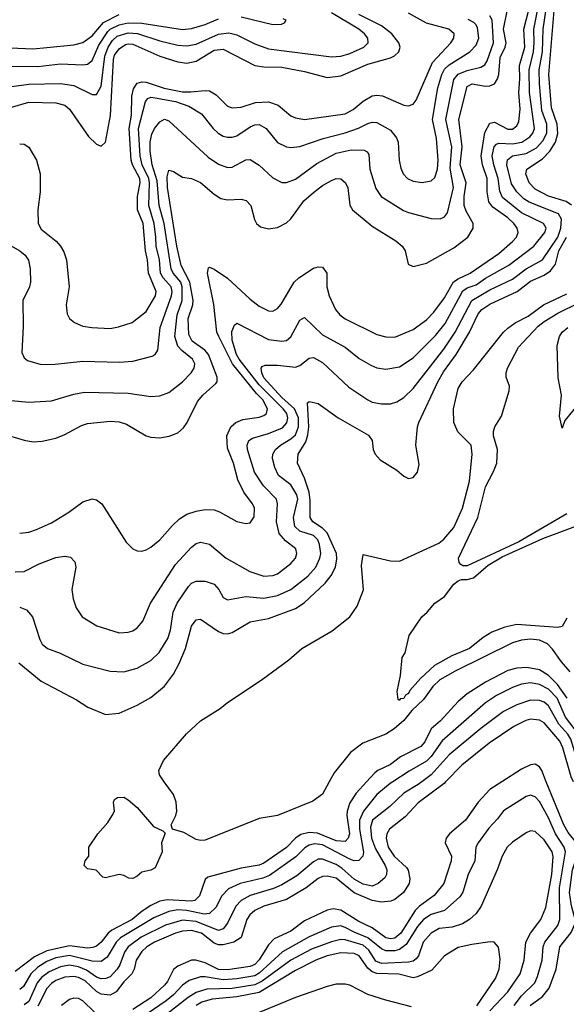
# Model space of a CAD drawing. Header units: inches. Extents: x 1308407 to 1441228, y 959628 to 1036311.
# Tile 284 of 656: x 1343630 to 1346048, y 1009015 to 1013372. Entities that reach past the tile are written whole.
import ezdxf

# ---------------------------------------------------------------- set-up
doc = ezdxf.new("R2010")
doc.units = ezdxf.units.IN
doc.header["$MEASUREMENT"] = 0
doc.layers.add('B3040', color=7, linetype='Continuous')
doc.layers.add('B3041', color=7, linetype='Continuous')

msp = doc.modelspace()

# ---------------------------------------------------------------- linework, layer by layer
at = {"layer": 'B3040', "color": 5}
for points, elevation in [([(1345164.8, 1010000), (1345118.3, 1009950), (1345090, 1009906.1), (1345078.1, 1009870), (1345077.3, 1009850), (1345088.7, 1009770), (1345083.4, 1009750), (1345070, 1009735.5), (1345030, 1009738.7), (1344947.7, 1009772.3), (1344910, 1009775.6), (1344873, 1009767), (1344850.1, 1009750), (1344810, 1009708.5), (1344710, 1009639.4), (1344690, 1009631.2), (1344610, 1009617.1), (1344462.8, 1009577.2), (1344450, 1009566.9), (1344425.1, 1009494.9), (1344405.3, 1009474.7), (1344389.1, 1009470.9), (1344281.9, 1009478.1), (1344250, 1009471.1), (1344210, 1009452.2), (1344172.4, 1009427.6), (1344127.4, 1009390), (1344037.2, 1009342.8), (1344021.1, 1009330), (1343990, 1009289.9), (1343970, 1009272.6), (1343953.8, 1009266.2), (1343930, 1009264), (1343850, 1009273.2), (1343750, 1009251.9), (1343694.8, 1009225.2), (1343610, 1009159.9)], 2720), ([(1345281.3, 1010000), (1345268.4, 1009991.6), (1345210, 1009943.6), (1345150.5, 1009869.5), (1345132.8, 1009830), (1345133.2, 1009790), (1345151.2, 1009688.8), (1345147.5, 1009670), (1345130, 1009651.3), (1345110, 1009649.9), (1345090, 1009657.3), (1344970, 1009720.3), (1344934.4, 1009725.6), (1344910, 1009719.9), (1344892.1, 1009707.9), (1344852.3, 1009667.7), (1344734.8, 1009585.2), (1344706.1, 1009573.9), (1344606, 1009550), (1344554.2, 1009525.8), (1344524.5, 1009495.5), (1344497.1, 1009442.9), (1344470, 1009416.9), (1344446.6, 1009413.4), (1344370.1, 1009429.9), (1344330, 1009433.3), (1344290, 1009425.5), (1344222.8, 1009397.2), (1344075.4, 1009310), (1344057, 1009290), (1344016.6, 1009223.4), (1343990, 1009204.5), (1343950, 1009205.7), (1343850, 1009231.5), (1343790, 1009220.2), (1343750, 1009204.1), (1343710, 1009179.8), (1343679.9, 1009150), (1343646.1, 1009093.9), (1343630, 1009080.9)], 2740), ([(1345409.5, 1010000), (1345392.6, 1009987.4), (1345330.1, 1009950), (1345267.8, 1009890), (1345191.3, 1009830), (1345181.4, 1009798.6), (1345185.8, 1009750), (1345203.5, 1009703.5), (1345247.1, 1009630), (1345253.6, 1009610), (1345253.2, 1009590), (1345245.4, 1009574.6), (1345216.3, 1009550), (1345190, 1009538.6), (1345150, 1009546.1), (1345110, 1009568.3), (1345056.2, 1009616.2), (1345030, 1009633.1), (1344970, 1009658), (1344950, 1009657), (1344930, 1009645.4), (1344855.9, 1009584.1), (1344790, 1009544.1), (1344752.1, 1009527.9), (1344650, 1009496.3), (1344610, 1009475.1), (1344586.3, 1009450), (1344550, 1009374.4), (1344530, 1009348.4), (1344510, 1009341.3), (1344410, 1009380.9), (1344350, 1009386.9), (1344274.4, 1009365.6), (1344167.9, 1009312.1), (1344110.2, 1009269.8), (1344094.2, 1009245.8), (1344072.6, 1009190), (1344060.5, 1009170), (1344030, 1009136.7), (1344011, 1009129), (1343990, 1009127.6), (1343970, 1009134.8), (1343925.8, 1009165.8), (1343890, 1009181.5), (1343850, 1009188.1), (1343810, 1009180.9), (1343761.1, 1009158.9), (1343726.5, 1009133.5), (1343707.5, 1009110), (1343670, 1009028.3), (1343650, 1009013.3)], 2760), ([(1345513.9, 1010000), (1345507.1, 1009992.9), (1345393.5, 1009906.5), (1345334.9, 1009845.1), (1345266.3, 1009790), (1345254.8, 1009770), (1345251.8, 1009750), (1345259.9, 1009710), (1345287.3, 1009670), (1345340.8, 1009620.8), (1345348, 1009608), (1345355.3, 1009570), (1345352.4, 1009550), (1345327.2, 1009510), (1345290, 1009478.3), (1345271.2, 1009471.2), (1345230, 1009466.4), (1345190, 1009474.7), (1345110, 1009508.1), (1345030, 1009572.6), (1344990, 1009582.6), (1344970, 1009580.1), (1344950, 1009571.2), (1344897.6, 1009530), (1344810, 1009478.5), (1344710, 1009449.5), (1344669.5, 1009430.5), (1344648.3, 1009411.7), (1344634.8, 1009390), (1344609.1, 1009310.9), (1344577.8, 1009290), (1344530, 1009277.6), (1344510, 1009277.9), (1344490, 1009286.1), (1344434.6, 1009330), (1344390, 1009341.9), (1344350, 1009338.5), (1344319.3, 1009330), (1344226.9, 1009290), (1344193, 1009270), (1344170, 1009249.4), (1344144.7, 1009210), (1344136.5, 1009170), (1344126.7, 1009150), (1344090, 1009114.7), (1344056.6, 1009070), (1344030, 1009056), (1343990, 1009060.1), (1343970, 1009071.7), (1343919.1, 1009119.1), (1343890, 1009134.3), (1343870, 1009137.9), (1343830, 1009134.9), (1343790, 1009119.8), (1343770, 1009106.7), (1343750, 1009085.5), (1343710, 1009007.2)], 2780), ([(1345763.2, 1010000), (1345710, 1009966.3), (1345657.7, 1009910), (1345601.9, 1009830), (1345532.1, 1009770), (1345517.3, 1009750), (1345511.6, 1009730), (1345540.7, 1009670), (1345538.2, 1009650), (1345506.5, 1009550), (1345463.5, 1009496.5), (1345399.4, 1009450), (1345379.2, 1009430), (1345315.7, 1009330), (1345290, 1009308.4), (1345270, 1009304.7), (1345250, 1009309.7), (1345190, 1009353.3), (1345130, 1009381.9), (1345050, 1009431.6), (1345017, 1009437), (1344990, 1009431.9), (1344890, 1009383.9), (1344830, 1009339.1), (1344755.7, 1009304.3), (1344730, 1009277.8), (1344690, 1009211.5), (1344670, 1009191), (1344650, 1009182.2), (1344550, 1009168.1), (1344510, 1009169.5), (1344450, 1009198.5), (1344409.3, 1009210.7), (1344390, 1009209.9), (1344330, 1009184.5), (1344310, 1009169.8), (1344283.7, 1009116.3), (1344270, 1009099.2), (1344210, 1009044), (1344130, 1008992.5)], 2820), ([(1344999.6, 1010000), (1344970, 1009945.5), (1344926.2, 1009913.8), (1344770, 1009849.9), (1344690, 1009837.6), (1344450, 1009741.7), (1344430, 1009739.3), (1344410, 1009744.4), (1344355.9, 1009775.9), (1344306.6, 1009790), (1344300.5, 1009810), (1344320.7, 1009850), (1344325, 1009870), (1344322.9, 1009910), (1344310, 1009943.1), (1344269.6, 1010000)], 2680), ([(1345888.3, 1009010), (1345942.5, 1009050), (1345972.9, 1009087.1), (1346002.9, 1009170), (1346019.4, 1009270), (1346070, 1009332.5), (1346086.1, 1009370), (1346086.9, 1009390), (1346071.4, 1009451.4), (1346063, 1009510), (1346075.3, 1009610), (1346096.9, 1009670), (1346101.4, 1009710), (1346092.7, 1009730), (1346055.9, 1009775.9), (1346037.3, 1009810), (1345959.8, 1010000)], 2820), ([(1345817.2, 1009010), (1345850, 1009053), (1345908.6, 1009110), (1345921.4, 1009138.6), (1345941.3, 1009210), (1345946.3, 1009270), (1345953.1, 1009290), (1346010, 1009363.2), (1346020.1, 1009390), (1346018.1, 1009530), (1346043.9, 1009690), (1346038, 1009710), (1346000.7, 1009770), (1345970, 1009840.2), (1345930, 1009913.2), (1345910, 1009933.9), (1345890, 1009940.2), (1345870, 1009934.9), (1345770, 1009870.6), (1345744.2, 1009835.8), (1345704.7, 1009795.3), (1345658.5, 1009730), (1345648.1, 1009710), (1345643.8, 1009650), (1345613.3, 1009590), (1345590, 1009511.2), (1345576.6, 1009490), (1345510, 1009430.4), (1345450, 1009412.2), (1345416.6, 1009390), (1345390, 1009360.1), (1345339.6, 1009280.4), (1345310, 1009257.1), (1345290, 1009251.1), (1345250, 1009252.4), (1345230, 1009261.3), (1345170, 1009310), (1345110, 1009333.8), (1345070, 1009355.3), (1345050, 1009361.9), (1345010, 1009357.1), (1344910, 1009314.2), (1344792.1, 1009247.9), (1344690, 1009152.6), (1344670, 1009141.4), (1344590, 1009127.6), (1344530, 1009122.8), (1344450, 1009136.8), (1344430, 1009136.4), (1344379.5, 1009120.5), (1344350, 1009099.5), (1344310, 1009057), (1344277.4, 1009030), (1344170, 1008956.1)], 2840), ([(1345710, 1008986.4), (1345789.9, 1009070), (1345844.1, 1009150), (1345861.6, 1009210), (1345869.5, 1009290), (1345890.2, 1009329.8), (1345935.6, 1009390), (1345957, 1009443), (1345983.7, 1009590), (1345989.6, 1009669.6), (1345985.3, 1009690), (1345950, 1009742.7), (1345910, 1009779.4), (1345890, 1009782.5), (1345870, 1009774.6), (1345810, 1009733.2), (1345787.1, 1009710), (1345764.1, 1009670), (1345742.2, 1009610), (1345671.8, 1009450), (1345650, 1009417.5), (1345620.2, 1009390), (1345588.6, 1009371.4), (1345543.4, 1009356.6), (1345486, 1009350), (1345450, 1009330.4), (1345414.6, 1009290), (1345394, 1009230), (1345384, 1009216), (1345370, 1009206.4), (1345350, 1009201.7), (1345230, 1009195.5), (1345205.4, 1009205.4), (1345174.9, 1009254.9), (1345150, 1009276.7), (1345070, 1009300.9), (1345050, 1009301.3), (1345010, 1009291.8), (1344921.4, 1009258.6), (1344829.9, 1009210.1), (1344702, 1009118), (1344670, 1009100.7), (1344570, 1009085.8), (1344457.6, 1009082.4), (1344410, 1009067.6), (1344374.7, 1009045.3), (1344126.3, 1008850)], 2860), ([(1345651.9, 1009008.1), (1345734.9, 1009130), (1345751.1, 1009170), (1345755, 1009215), (1345747.9, 1009267.9), (1345729.7, 1009289.7), (1345711, 1009291), (1345630, 1009279.9), (1345570, 1009266.3), (1345510, 1009229.8), (1345453.1, 1009166.9), (1345390, 1009137.2), (1345370, 1009132.9), (1345307.9, 1009147.9), (1345210, 1009152.2), (1345190, 1009158.7), (1345170, 1009175.3), (1345131.5, 1009230), (1345110, 1009239.9), (1345050, 1009242.5), (1344990, 1009229.1), (1344940.1, 1009210), (1344850, 1009164.8), (1344690, 1009067.5), (1344590, 1009047.9), (1344481.9, 1009038.1), (1344435.8, 1009024.2), (1344410, 1009009.9)], 2880), ([(1345363.7, 1009003.7), (1345250, 1009032.8), (1345170, 1009059.2), (1345090, 1009099.2), (1345070, 1009104.8), (1345030, 1009105), (1344990, 1009094), (1344850, 1009045.6), (1344690, 1008978.8)], 2920), ([(1343961, 1008981), (1343910, 1009030.2), (1343890, 1009040.3), (1343870, 1009041.8), (1343850, 1009036.5), (1343814.6, 1009010)], 2820)]:
    msp.add_lwpolyline(points, dxfattribs=dict(at, elevation=elevation))
at = {"layer": 'B3040', "color": 5, "elevation": 2680}
msp.add_lwpolyline([(1344130, 1009572.3), (1344112.7, 1009572.7), (1344090, 1009585.2), (1344070, 1009589.3), (1344010, 1009575.3), (1343998, 1009578), (1343968.4, 1009608.4), (1343930, 1009615.3), (1343915.3, 1009630), (1343919, 1009650), (1343935.3, 1009670), (1343935.3, 1009710), (1343975.1, 1009770), (1344020.4, 1009819.6), (1344039.5, 1009850), (1344049.5, 1009870), (1344045.1, 1009910), (1344050, 1009921), (1344062, 1009930), (1344090, 1009932), (1344110, 1009920.3), (1344150, 1009886.5), (1344221.9, 1009801.9), (1344263.2, 1009783.2), (1344273.1, 1009773.1), (1344258, 1009730), (1344259.6, 1009690), (1344230, 1009619.5), (1344210, 1009608.2), (1344170, 1009599.6), (1344150, 1009582)], close=True, dxfattribs=at)
at = {"layer": 'B3041', "color": 5}
for points, elevation in [([(1343440.6, 1013500.6), (1343467.9, 1013330), (1343481.7, 1013301.7), (1343501.2, 1013281.2), (1343539.6, 1013259.6), (1343587.9, 1013247.9), (1343690, 1013243.7), (1343750, 1013249.3), (1343870, 1013260.7), (1343910, 1013270.5), (1343950, 1013300.1), (1344000.8, 1013359.2), (1344070, 1013394.5)], 2980), ([(1343367.7, 1013447.7), (1343388.6, 1013288.6), (1343399.6, 1013250), (1343419.5, 1013219.5), (1343439.4, 1013199.4), (1343463.8, 1013183.8), (1343494.1, 1013174.1), (1343550, 1013165.9), (1343710, 1013164.8), (1343810, 1013176.3), (1343910, 1013172.2), (1343930, 1013175.6), (1343950, 1013191), (1343980.8, 1013259.2), (1344019.7, 1013320.3), (1344030, 1013330.3), (1344070, 1013349.2), (1344110, 1013358), (1344170, 1013357.4), (1344350, 1013329.4), (1344390, 1013332.9), (1344450, 1013350.7), (1344510, 1013376.4)], 2960), ([(1343610, 1010928.6), (1343650, 1010930.8), (1343716.3, 1010963.7), (1343790, 1010991.7), (1343830, 1010998.5), (1343854.2, 1010994.2), (1343873.3, 1010973.3), (1343878.3, 1010950), (1343860.7, 1010850), (1343866.7, 1010810), (1343880.3, 1010770), (1343906.7, 1010730), (1343970.6, 1010690), (1344070, 1010658.3), (1344110, 1010662), (1344130, 1010668), (1344150, 1010680.9), (1344175.1, 1010710), (1344209, 1010790), (1344319.1, 1010960.9), (1344390, 1011038.4), (1344410, 1011054.2), (1344430, 1011060.2), (1344470, 1011051), (1344542.7, 1010990), (1344648.5, 1010930), (1344710, 1010909), (1344750, 1010912.5), (1344770, 1010920.4), (1344830, 1010965.1), (1344850, 1010989.2), (1344856.1, 1011010), (1344852.2, 1011030), (1344805.8, 1011065.8), (1344778.6, 1011098.6), (1344766.6, 1011150), (1344770.8, 1011230), (1344766, 1011250), (1344708.9, 1011310), (1344669.4, 1011370), (1344637.9, 1011470), (1344636.2, 1011490), (1344643.7, 1011510), (1344659.3, 1011520.7), (1344730, 1011540.5), (1344793.3, 1011566.7), (1344812.4, 1011587.6), (1344816.7, 1011610), (1344812.1, 1011630), (1344796.3, 1011650), (1344690, 1011755.8), (1344600.4, 1011870), (1344589.3, 1011890.7), (1344570, 1011954), (1344568.2, 1011991.8), (1344579.6, 1012020.4), (1344590, 1012029.1), (1344730, 1011956.4), (1344790, 1011949.1), (1344810, 1011953), (1344830, 1011968.4), (1344870, 1012042.7), (1344890, 1012054.4), (1344970, 1011977), (1345070, 1011922.6), (1345132.3, 1011872.3), (1345182.7, 1011842.7), (1345210, 1011831.6), (1345250, 1011825.7), (1345310, 1011836.3), (1345370, 1011875.5), (1345470, 1011974.1), (1345511.9, 1012028.1), (1345590, 1012171.6), (1345610, 1012185.1), (1345650, 1012199), (1345690, 1012227.8), (1345794.6, 1012285.4), (1345904.5, 1012370), (1345953.9, 1012430), (1345959.3, 1012450), (1345948, 1012470), (1345850, 1012517.3), (1345765.8, 1012585.8), (1345753.8, 1012613.8), (1345747, 1012670), (1345727.2, 1012730), (1345720.6, 1012770), (1345728.6, 1012810), (1345739.3, 1012820.7), (1345750, 1012826.4), (1345810, 1012823.1), (1345851.3, 1012830), (1345886.9, 1012853.1), (1345899.7, 1012870), (1345906.9, 1012890), (1345885.7, 1013050), (1345883.6, 1013150), (1345902.7, 1013230), (1345906.4, 1013270), (1345904.1, 1013330), (1345927.6, 1013450)], 2760), ([(1343630, 1010772.4), (1343660.3, 1010760.3), (1343686.5, 1010730), (1343719.2, 1010630), (1343730, 1010609.2), (1343753, 1010590), (1343808.8, 1010568.8), (1343910, 1010520.2), (1344030, 1010489.3), (1344090, 1010486.5), (1344150, 1010503.2), (1344210, 1010536.3), (1344247.5, 1010572.5), (1344285.5, 1010634.5), (1344296.9, 1010670), (1344309.4, 1010750), (1344326.6, 1010790), (1344376.1, 1010863.9), (1344390, 1010878.5), (1344410, 1010887.8), (1344450, 1010888), (1344490, 1010874), (1344511.1, 1010851.1), (1344530, 1010816), (1344550, 1010805), (1344630, 1010819), (1344710, 1010812.7), (1344770, 1010824.3), (1344829.3, 1010850.7), (1344905.3, 1010910), (1344940.4, 1010950), (1344958.4, 1010990), (1344962.4, 1011010), (1344956.7, 1011050), (1344949, 1011070), (1344930, 1011089.9), (1344868.8, 1011108.8), (1344846.9, 1011130), (1344841.2, 1011170), (1344860.3, 1011250), (1344856.6, 1011270), (1344830, 1011313.1), (1344775.5, 1011355.5), (1344758.7, 1011390), (1344747.7, 1011430), (1344749.9, 1011450), (1344761.6, 1011470), (1344783.8, 1011490), (1344830, 1011517), (1344850, 1011534.7), (1344863.4, 1011570), (1344863.1, 1011610), (1344846, 1011650), (1344790, 1011700.7), (1344710, 1011787.7), (1344700.7, 1011810), (1344697.7, 1011830), (1344702.1, 1011837.9), (1344716.6, 1011843.4), (1344770, 1011844.1), (1344850, 1011834.8), (1344870, 1011842), (1344910, 1011874.7), (1344930, 1011876.8), (1344970, 1011854.8), (1345086.4, 1011746.4), (1345170, 1011689.4), (1345190, 1011680.2), (1345230, 1011671.6), (1345270, 1011672.4), (1345299, 1011681), (1345330, 1011700.6), (1345370, 1011739.8), (1345506.3, 1011913.7), (1345557.1, 1011990), (1345630.6, 1012129.4), (1345710, 1012176.6), (1345810, 1012224.1), (1345870, 1012269.7), (1345942.7, 1012310), (1346010.6, 1012410), (1346024.1, 1012450), (1346026.8, 1012490), (1346013.2, 1012513.2), (1345884.2, 1012564.2), (1345860.1, 1012580.1), (1345829, 1012610), (1345805.8, 1012645.8), (1345785.5, 1012730), (1345788.2, 1012751.8), (1345810, 1012769.6), (1345870, 1012780.3), (1345915.6, 1012804.4), (1345944.6, 1012835.4), (1345961.3, 1012870), (1345962, 1012910), (1345940.1, 1012970), (1345928.9, 1013088.9), (1345928.2, 1013150), (1345942.2, 1013230), (1345945.4, 1013330), (1345962.8, 1013450)], 2740), ([(1343630, 1011099.7), (1343670, 1011105), (1343704, 1011116), (1343770, 1011145.8), (1343847, 1011193), (1343910, 1011239.2), (1343950, 1011252.3), (1343970, 1011247.8), (1343992.9, 1011230), (1344100.4, 1011060.4), (1344130, 1011030.4), (1344150, 1011022.4), (1344170, 1011020.3), (1344190, 1011026), (1344210, 1011038.3), (1344250, 1011070.2), (1344305.5, 1011134.5), (1344337.2, 1011162.8), (1344370, 1011184.2), (1344410, 1011198), (1344450, 1011204.4), (1344490, 1011203.8), (1344514.6, 1011194.6), (1344590, 1011151.4), (1344630, 1011142.3), (1344650, 1011145.3), (1344667.9, 1011172.1), (1344668.9, 1011210), (1344659.8, 1011230), (1344622, 1011282), (1344595.4, 1011335.4), (1344575.2, 1011410), (1344550, 1011475.8), (1344547, 1011530), (1344564.7, 1011570), (1344586.5, 1011590), (1344617.6, 1011602.4), (1344690, 1011613.7), (1344710, 1011621), (1344721.8, 1011630), (1344726.9, 1011650), (1344704.9, 1011690), (1344677.5, 1011717.5), (1344571.2, 1011850), (1344510.8, 1011970), (1344502.6, 1011990), (1344488.7, 1012111.3), (1344460.2, 1012250), (1344465.5, 1012274.5), (1344470, 1012276.5), (1344490, 1012267.9), (1344550, 1012229), (1344650, 1012135.1), (1344690, 1012104.4), (1344730, 1012083.8), (1344750, 1012082.9), (1344770, 1012094.4), (1344786, 1012114), (1344844.7, 1012210), (1344864.5, 1012230), (1344930, 1012271.9), (1344950, 1012279.1), (1344970, 1012277.4), (1344989.1, 1012250), (1344988.7, 1012190), (1344998.7, 1012150), (1345027.8, 1012090), (1345045.8, 1012065.8), (1345070, 1012047.9), (1345210, 1011979.8), (1345250, 1011968.7), (1345290, 1011967.3), (1345370, 1012001.5), (1345430, 1012043.3), (1345462.8, 1012077.2), (1345510, 1012140.6), (1345548.5, 1012211.5), (1345570, 1012226.1), (1345622.5, 1012250), (1345750, 1012337), (1345810.5, 1012390), (1345827.7, 1012410), (1345835.3, 1012430), (1345830.9, 1012450), (1345816.7, 1012470), (1345790, 1012495.5), (1345722.8, 1012542.8), (1345706.1, 1012566.1), (1345698.3, 1012610), (1345698.1, 1012670), (1345677.1, 1012730), (1345671.4, 1012770), (1345687.7, 1012872.3), (1345710, 1012914.1), (1345730, 1012918.3), (1345790, 1012887.1), (1345810, 1012887.8), (1345830, 1012903), (1345837.7, 1012922.3), (1345843.7, 1012976.3), (1345838.1, 1013050), (1345842.7, 1013110), (1345841.2, 1013170), (1345865.1, 1013250), (1345860.8, 1013330), (1345891.4, 1013450)], 2780), ([(1346070.8, 1012550.8), (1346047.7, 1012567.7), (1345970, 1012590.9), (1345910, 1012622.6), (1345884.5, 1012650), (1345869.4, 1012690), (1345874.1, 1012710), (1345943, 1012757), (1345975.3, 1012790), (1345999.7, 1012830), (1346010.8, 1012869.2), (1346007.8, 1012910), (1345982.2, 1012982.2), (1345970.6, 1013130), (1345996.2, 1013430)], 2720), ([(1343450, 1011570.9), (1343650, 1011511.7), (1343690, 1011504.1), (1343730, 1011506.7), (1343790, 1011520.6), (1343830, 1011537.1), (1343903, 1011577), (1343930, 1011585.7), (1344030, 1011595.7), (1344070, 1011592.1), (1344102, 1011582), (1344190, 1011531.2), (1344210, 1011524.5), (1344250, 1011522), (1344291.4, 1011528.6), (1344330, 1011544.4), (1344354.2, 1011565.8), (1344370.9, 1011589.1), (1344417, 1011683), (1344439.9, 1011710), (1344497.8, 1011762.2), (1344503, 1011770), (1344503.7, 1011790), (1344465.1, 1011890), (1344449.4, 1011909.4), (1344392.7, 1011950), (1344378.9, 1011978.9), (1344375.8, 1012050), (1344396.2, 1012110), (1344397.5, 1012130), (1344383.4, 1012210), (1344344.8, 1012284.8), (1344325.1, 1012370), (1344283.2, 1012630), (1344283.1, 1012676.9), (1344290, 1012706.7), (1344310, 1012700.7), (1344350, 1012675.2), (1344390, 1012670.1), (1344430, 1012651.5), (1344490, 1012599.8), (1344520.4, 1012580.4), (1344550, 1012575.1), (1344610, 1012578.4), (1344632.2, 1012572.2), (1344652.7, 1012550), (1344668.3, 1012488.3), (1344677.8, 1012470), (1344695.3, 1012455.3), (1344730, 1012447.2), (1344770, 1012452.1), (1344810, 1012473.2), (1344830, 1012491.3), (1344887, 1012570), (1344930, 1012607.2), (1344970, 1012638.6), (1345010, 1012661.1), (1345030, 1012669.4), (1345050, 1012668.4), (1345070, 1012652.4), (1345081.5, 1012630), (1345091.2, 1012551.2), (1345103, 1012530), (1345190, 1012457.8), (1345293.8, 1012393.8), (1345322.7, 1012370), (1345334.7, 1012350), (1345348.4, 1012290), (1345370, 1012280.3), (1345430, 1012295.4), (1345550, 1012362.4), (1345612.9, 1012410), (1345635.8, 1012450), (1345636.2, 1012470), (1345605.1, 1012525.1), (1345596.9, 1012550), (1345596.8, 1012590), (1345604.9, 1012650), (1345579.1, 1012730), (1345586.8, 1012810), (1345573.4, 1012930), (1345610, 1013076.2), (1345631.6, 1013088.4), (1345690, 1013077.9), (1345710, 1013078.7), (1345730, 1013088.1), (1345743.9, 1013110), (1345749.7, 1013130.3), (1345755.8, 1013204.2), (1345778.4, 1013250), (1345782.2, 1013270), (1345770, 1013330), (1345786.6, 1013410)], 2820), ([(1343530, 1011693.5), (1343670, 1011679.7), (1343770, 1011685), (1343870, 1011715.5), (1343916.6, 1011723.4), (1344110, 1011719.8), (1344210, 1011705), (1344250, 1011707.5), (1344290, 1011722.6), (1344350, 1011770.2), (1344388.9, 1011810), (1344401.5, 1011830), (1344404.5, 1011850), (1344394.3, 1011870), (1344347.7, 1011907.7), (1344330, 1011927.8), (1344316.2, 1011970), (1344326.2, 1012066.2), (1344348.9, 1012130), (1344348.3, 1012190), (1344342.4, 1012210), (1344309.1, 1012250), (1344299.7, 1012270), (1344268.5, 1012470), (1344246.5, 1012550), (1344238.4, 1012658.4), (1344215.7, 1012730), (1344207.7, 1012790), (1344207.7, 1012832.3), (1344214.7, 1012865.3), (1344226.3, 1012890), (1344250, 1012920.2), (1344270, 1012931.3), (1344290, 1012924.7), (1344463.7, 1012763.7), (1344510, 1012732.1), (1344550, 1012718), (1344570, 1012719), (1344630, 1012751.8), (1344650, 1012752.8), (1344690, 1012728.5), (1344750, 1012672.1), (1344790, 1012652), (1344810, 1012651.8), (1344850, 1012666), (1344943.8, 1012736.2), (1345030, 1012780.8), (1345096.7, 1012796.7), (1345154.5, 1012794.5), (1345167.5, 1012787.5), (1345175, 1012775), (1345179.5, 1012710), (1345205.7, 1012625.7), (1345229.2, 1012589.2), (1345327.8, 1012527.8), (1345350, 1012518.4), (1345450, 1012492), (1345490, 1012490.2), (1345510, 1012499.6), (1345523.2, 1012516.8), (1345548.9, 1012630), (1345535, 1012715), (1345542.3, 1012810), (1345514.8, 1012930), (1345550, 1013107.1), (1345570, 1013131.6), (1345610, 1013147.1), (1345670, 1013161.9), (1345687.3, 1013172.7), (1345697.6, 1013190), (1345726.7, 1013270), (1345720.1, 1013370), (1345709.7, 1013389.7)], 2840), ([(1343550, 1013070.1), (1343670, 1013086.6), (1343810, 1013089.7), (1343870, 1013080.3), (1343950, 1013041), (1343970, 1013040.7), (1343990, 1013077.4), (1344006.3, 1013210), (1344021.5, 1013250), (1344040.5, 1013279.5), (1344061, 1013299), (1344110, 1013314.5), (1344150.7, 1013310.7), (1344250, 1013277.9), (1344330, 1013260.1), (1344370, 1013255.8), (1344410, 1013263.4), (1344510, 1013308.7), (1344554.5, 1013314.5), (1344590, 1013305.2), (1344670, 1013264.6), (1344730, 1013243.1), (1345010, 1013208.3), (1345050, 1013211.4), (1345090, 1013221.8), (1345151.7, 1013250), (1345171.4, 1013270), (1345170.6, 1013290), (1345155, 1013310), (1345129.9, 1013330), (1345010, 1013402.4)], 2940), ([(1343590, 1012983.4), (1343670, 1013006.6), (1343790, 1013004.7), (1343830, 1012993.2), (1343850, 1012976.8), (1343934.9, 1012854.9), (1343970, 1012820.9), (1343990, 1012812), (1344010, 1012830.7), (1344031.4, 1012948.6), (1344044.3, 1013195.7), (1344050, 1013214.7), (1344070, 1013243.7), (1344098, 1013262), (1344110, 1013265.6), (1344130, 1013263.5), (1344250, 1013211.4), (1344330, 1013186.2), (1344370, 1013180.1), (1344410, 1013188.3), (1344490, 1013237.2), (1344530, 1013241.9), (1344670, 1013169.2), (1344710, 1013163.4), (1344790, 1013162.1), (1344890, 1013143.4), (1344990, 1013116.1), (1345050, 1013124.4), (1345170, 1013175.3), (1345270, 1013203), (1345288.3, 1013211.7), (1345307.6, 1013230), (1345313.6, 1013250), (1345308, 1013270), (1345276.7, 1013310), (1345230, 1013345.4), (1345130, 1013395.5)], 2920), ([(1343630, 1012822.1), (1343650, 1012820.7), (1343670, 1012808.4), (1343704.4, 1012750), (1343720.4, 1012690), (1343720.1, 1012610), (1343710.1, 1012530), (1343711.8, 1012470), (1343724.8, 1012444.8), (1343791.6, 1012391.6), (1343811.1, 1012370), (1343825.3, 1012345.3), (1343837.5, 1012310), (1343848.4, 1012190), (1343834.9, 1012110), (1343839.6, 1012070), (1343850.3, 1012050), (1343872.7, 1012032.7), (1343910, 1012016.5), (1343949.4, 1012009.4), (1344030, 1012006.3), (1344067.3, 1012012.7), (1344127.2, 1012032.8), (1344190, 1012080.2), (1344230.4, 1012150.4), (1344233.9, 1012170), (1344199.5, 1012250), (1344196, 1012310), (1344187.1, 1012350), (1344175.5, 1012470), (1344151.8, 1012530), (1344150.7, 1012590), (1344163.5, 1012650), (1344161.4, 1012670), (1344129.4, 1012729.4), (1344123.2, 1012750), (1344114.7, 1012890), (1344124.8, 1012950), (1344126.2, 1013033.8), (1344133.7, 1013066.3), (1344149.4, 1013090.6), (1344170, 1013097), (1344190, 1013095.2), (1344268.6, 1013068.6), (1344350, 1013052.9), (1344387.8, 1013052.2), (1344450, 1013059.4), (1344470, 1013057), (1344499.8, 1013039.8), (1344549.3, 1012989.3), (1344570, 1012982.1), (1344610, 1012985.1), (1344673.6, 1013006.4), (1344730, 1013008.7), (1344773.3, 1012993.3), (1344830, 1012946.9), (1344850, 1012937.8), (1344890, 1012930.6), (1345070, 1012955.5), (1345105.8, 1012974.2), (1345150, 1013011.5), (1345190, 1013034.9), (1345210, 1013037.9), (1345234.5, 1013034.5), (1345330, 1012994.2), (1345350, 1012991.1), (1345370, 1012998), (1345384.3, 1013015.7), (1345456.7, 1013183.3), (1345537.1, 1013270), (1345549.9, 1013290), (1345551.9, 1013310), (1345528, 1013330), (1345430, 1013356.8), (1345350, 1013401.2)], 2880), ([(1344610, 1013385.1), (1344750, 1013351.4), (1344787.7, 1013352.3), (1344802, 1013358), (1344809.3, 1013370), (1344795.9, 1013375.9)], 2960), ([(1343592, 1012372), (1343630.2, 1012350), (1343654.3, 1012330), (1343668.4, 1012308.4), (1343676.6, 1012270), (1343677.6, 1012210), (1343673.4, 1012190), (1343644, 1012130), (1343645, 1012015), (1343639.3, 1011899.3), (1343650, 1011875.5), (1343664, 1011864), (1343725.7, 1011845.7), (1343787.6, 1011847.6), (1343910, 1011861.1), (1344070, 1011857.2), (1344130, 1011861.5), (1344216.3, 1011883.7), (1344230, 1011890.3), (1344241.8, 1011910), (1344251, 1012010), (1344300.9, 1012150), (1344303.9, 1012170), (1344300.4, 1012190), (1344264.9, 1012230), (1344253.2, 1012250), (1344249, 1012310), (1344233.4, 1012370), (1344232.9, 1012410), (1344224.6, 1012470), (1344201.7, 1012550), (1344204.2, 1012650), (1344200.9, 1012670), (1344172.3, 1012730), (1344162.6, 1012770), (1344155.2, 1012890), (1344185.9, 1013010), (1344196.9, 1013023.1), (1344210, 1013028.8), (1344230, 1013026.9), (1344319.6, 1013010), (1344378.2, 1012990), (1344434.9, 1012954.9), (1344485.7, 1012890), (1344508.3, 1012870), (1344530, 1012857.1), (1344550, 1012851.6), (1344570, 1012851.6), (1344590, 1012857.6), (1344650, 1012898.4), (1344670, 1012907.5), (1344690, 1012908.6), (1344719.7, 1012890), (1344770, 1012828.6), (1344810, 1012809.4), (1344830, 1012806.3), (1344870, 1012811.5), (1344973, 1012847), (1345070, 1012871.4), (1345128.3, 1012891.7), (1345170, 1012913.2), (1345190, 1012918.9), (1345210, 1012917.5), (1345270, 1012882.7), (1345297.5, 1012850), (1345303.9, 1012830), (1345308.1, 1012750), (1345315.6, 1012715.6), (1345326.7, 1012690), (1345345.5, 1012670), (1345370, 1012658), (1345410, 1012651.2), (1345450, 1012659.1), (1345465.8, 1012674.2), (1345478.1, 1012710), (1345481.7, 1012750), (1345473.4, 1012846.6), (1345456.8, 1012930), (1345479.3, 1013070), (1345498, 1013130), (1345510, 1013153.8), (1345530, 1013172.6), (1345621.3, 1013230), (1345650, 1013259.3), (1345660.8, 1013290), (1345655.6, 1013335.6), (1345649.4, 1013350), (1345639.3, 1013359.3), (1345613.5, 1013373.5)], 2860), ([(1343625.8, 1010525.8), (1343725.7, 1010445.7), (1343882, 1010362), (1343930.7, 1010330.7), (1344010, 1010296.9), (1344070, 1010303.5), (1344150, 1010338.4), (1344210, 1010373.5), (1344270, 1010423.2), (1344310, 1010475.6), (1344336.1, 1010523.9), (1344362.9, 1010590), (1344390, 1010688.7), (1344410, 1010715.8), (1344430, 1010719.2), (1344510, 1010665.3), (1344530, 1010656.6), (1344550, 1010654.8), (1344570, 1010660.9), (1344650, 1010707.2), (1344730, 1010722.5), (1344850, 1010766.8), (1344887.9, 1010792.1), (1344981.1, 1010878.9), (1345008, 1010912), (1345026.4, 1010950), (1345033.5, 1010986.5), (1345031.5, 1011010), (1344990, 1011101.8), (1344970, 1011122.3), (1344927.5, 1011150), (1344915.5, 1011170), (1344915.4, 1011244.6), (1344910, 1011281.8), (1344890, 1011344), (1344858.5, 1011410), (1344861.3, 1011450), (1344895.3, 1011504.7), (1344904.7, 1011535.3), (1344908.6, 1011570), (1344903.3, 1011676.7), (1344910, 1011682.6), (1344950, 1011674.4), (1345039.6, 1011610), (1345173.4, 1011533.4), (1345189.1, 1011510), (1345193.8, 1011470), (1345202.7, 1011450), (1345224.9, 1011424.9), (1345298.2, 1011378.2), (1345330, 1011352.4), (1345350, 1011342), (1345370, 1011346.8), (1345389.6, 1011370.4), (1345396.6, 1011403.4), (1345382.1, 1011490), (1345389.9, 1011569.9), (1345395.9, 1011590), (1345480.1, 1011770), (1345505.4, 1011814.6), (1345561.5, 1011890), (1345619.5, 1011990), (1345657.9, 1012070), (1345674.8, 1012090), (1345710, 1012112.9), (1345831, 1012169), (1345890, 1012215.2), (1345950, 1012241.7), (1345978.6, 1012261.4), (1346000.2, 1012290), (1346014.6, 1012350), (1346049.4, 1012410)], 2720), ([(1344269.6, 1010000), (1344248.3, 1010030), (1344245.4, 1010050), (1344266.1, 1010093.9), (1344367.7, 1010212.3), (1344430, 1010269.5), (1344516.4, 1010323.6), (1344550, 1010351.1), (1344698.9, 1010450), (1344821, 1010539), (1344878.7, 1010590), (1345012.5, 1010667.5), (1345090.7, 1010730), (1345123.6, 1010776.4), (1345150.5, 1010849.5), (1345142.7, 1010957.3), (1345150, 1011005.5), (1345270, 1010977.4), (1345310, 1010975.7), (1345483.6, 1011056.4), (1345506.1, 1011073.9), (1345550, 1011124.6), (1345588.7, 1011210), (1345620.1, 1011330), (1345632.3, 1011450), (1345627.7, 1011490), (1345568.2, 1011548.2), (1345550.2, 1011590), (1345548.8, 1011650), (1345570, 1011739.8), (1345588.1, 1011770), (1345637, 1011823), (1345770, 1011989.5), (1345790, 1012007.8), (1345821.7, 1012030), (1345879.5, 1012060.5), (1345947.9, 1012110), (1346050, 1012159.2)], 2680), ([(1346050, 1011185), (1345838.7, 1011061.3), (1345610, 1010955.5), (1345590, 1010955.2), (1345581.2, 1010961.2), (1345573.7, 1010970), (1345571.3, 1010990), (1345657.1, 1011170), (1345690, 1011305.5), (1345726.5, 1011373.5), (1345740.3, 1011410), (1345744, 1011470), (1345726.8, 1011530), (1345725.8, 1011550), (1345732.4, 1011570), (1345761.6, 1011618.4), (1345796.1, 1011730), (1345796.8, 1011750), (1345782, 1011790), (1345782.1, 1011810), (1345788.5, 1011830), (1345837, 1011923), (1345924.4, 1012015.6), (1345950, 1012037), (1346010, 1012072.8), (1346110, 1012122.7)], 2660), ([(1346110, 1011681.2), (1346041.8, 1011598.2), (1346030, 1011564), (1346017.5, 1011617.5), (1346027.1, 1011710), (1346012.5, 1011787.5), (1346007.3, 1011930), (1346017.6, 1011970), (1346029.7, 1011990), (1346054.3, 1012010)], 2640), ([(1346050, 1010723.6), (1346030, 1010687.3), (1346010, 1010682), (1345830, 1010695.3), (1345776.3, 1010683.7), (1345718.1, 1010661.9), (1345681, 1010639), (1345620.3, 1010590), (1345542.4, 1010557.6), (1345465, 1010515), (1345403.3, 1010456.7), (1345356.5, 1010403.5), (1345350, 1010389.8), (1345337.4, 1010382.6), (1345330, 1010368.6), (1345313.8, 1010366.2), (1345310, 1010359), (1345303.7, 1010363.7), (1345300.2, 1010399.8), (1345314, 1010470), (1345322, 1010550), (1345335.3, 1010570), (1345353.6, 1010646.4), (1345409.4, 1010730), (1345433.2, 1010750), (1345466.6, 1010790), (1345510, 1010820.3), (1345550, 1010874.4), (1345570, 1010889.5), (1345585.2, 1010894.8), (1345610, 1010895), (1345637.3, 1010902.7), (1345701.8, 1010958.2), (1345764.6, 1010995.4), (1345944.1, 1011075.9), (1346130, 1011145.8)], 2660), ([(1346065.9, 1010485.9), (1346026.4, 1010530), (1345987.2, 1010587.2), (1345964.7, 1010610), (1345930, 1010626.1), (1345890, 1010631.6), (1345850, 1010627.2), (1345810, 1010615.2), (1345556.4, 1010490), (1345489.1, 1010450.9), (1345458.3, 1010421.7), (1345416.1, 1010363.9), (1345364.3, 1010315.7), (1345330, 1010270.3), (1345286.4, 1010233.6), (1345250, 1010210.5), (1345148.3, 1010170), (1345093.3, 1010130), (1345020.8, 1010039.2), (1344999.6, 1010000)], 2680), ([(1346052, 1010370), (1346008.6, 1010430), (1345970, 1010469.6), (1345930, 1010495.7), (1345874.2, 1010505.8), (1345830, 1010503.1), (1345790, 1010492.4), (1345690, 1010441.1), (1345610, 1010388.5), (1345570, 1010354.8), (1345491, 1010269), (1345450, 1010234.6), (1345423, 1010177), (1345404.7, 1010155.3), (1345314.3, 1010110), (1345270, 1010077), (1345214, 1010050), (1345201, 1010039), (1345164.8, 1010000)], 2720), ([(1346198.9, 1010000), (1346162.9, 1010090), (1346124.7, 1010150), (1346102.6, 1010210), (1346045.1, 1010285.1), (1346008.3, 1010370), (1345970, 1010409.3), (1345930, 1010430.6), (1345890, 1010437.2), (1345850, 1010431.4), (1345810, 1010417.1), (1345738.8, 1010381.2), (1345690.6, 1010349.4), (1345499.5, 1010180.5), (1345450, 1010111.3), (1345430, 1010090.7), (1345352.9, 1010047.1), (1345281.3, 1010000)], 2740), ([(1346139.4, 1010000), (1346090, 1010115.9), (1346067.9, 1010187.9), (1346055.4, 1010210), (1346014.6, 1010254.6), (1345970, 1010336.1), (1345950, 1010351.9), (1345930, 1010359.7), (1345890, 1010360.9), (1345830, 1010340.3), (1345770, 1010310.3), (1345670, 1010235.8), (1345530, 1010119.2), (1345450, 1010030.3), (1345409.5, 1010000)], 2760), ([(1346079.3, 1010000), (1346070, 1010021.5), (1346033.4, 1010150), (1346019.1, 1010179.1), (1345950, 1010260.3), (1345930, 1010272.9), (1345890, 1010276.9), (1345868.5, 1010271.5), (1345815.3, 1010244.7), (1345707, 1010170), (1345586.2, 1010073.8), (1345513.9, 1010000)], 2780), ([(1345959.8, 1010000), (1345939.5, 1010050), (1345930, 1010066), (1345910, 1010077.6), (1345890, 1010074.6), (1345850, 1010055), (1345763.2, 1010000)], 2820)]:
    msp.add_lwpolyline(points, dxfattribs=dict(at, elevation=elevation))

doc.saveas('drawing.dxf')
